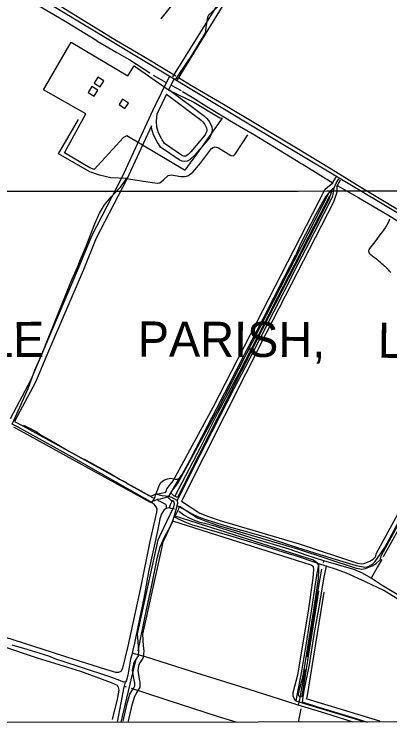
# Model space of a CAD drawing. Extents: x 3297753 to 3335611, y 652252 to 677623.
# Drawn here: x 3304191 to 3306335, y 657631 to 661672 of the extents above; entities that cross this region are included whole.
import ezdxf

# ---------------------------------------------------------------- set-up
doc = ezdxf.new("R2010")
doc.units = 0
for name, color, linetype in [('V-BLDG-OTLN', 7, 'Continuous'), ('V-DTCH-CNTR', 7, 'Continuous'), ('V-GRID-FRAM', 7, 'Continuous'), ('V-GRID-MAJR', 7, 'Continuous'), ('V-ROAD-CNTR', 7, 'Continuous'), ('V-SITE-OTLN', 7, 'Continuous'), ('V-TOPO-GNAM-IDEN', 7, 'Continuous'), ('V-TOPO-SHOR', 7, 'Continuous')]:
    doc.layers.add(name, color=color, linetype=linetype)

msp = doc.modelspace()

# ---------------------------------------------------------------- linework, layer by layer
at = {"layer": 'V-BLDG-OTLN'}
for points in [[(3304702.642557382, 661292.1733888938), (3304668.524625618, 661313.0513471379), (3304647.645667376, 661278.932415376), (3304681.7645991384, 661258.0544571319)], [(3304669.1466243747, 661239.222494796), (3304635.0286926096, 661260.1004530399), (3304614.1497343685, 661225.9815212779), (3304648.26866613, 661205.1035630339)], [(3304789.847382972, 661156.9706592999), (3304822.807317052, 661135.0497031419), (3304843.110276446, 661165.5766420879), (3304810.1513423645, 661187.4975982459)]]:
    msp.add_lwpolyline(points, close=True, dxfattribs=at)
at = {"layer": 'V-DTCH-CNTR'}
msp.add_line((3305073.221, 658920.724), (3305134.2120000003, 659026.728), dxfattribs=at)
for points in [[(3305423.113, 661815.8520000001), (3305349.649, 661712.948), (3305343.518, 661706.032), (3305301.202, 661666.563), (3305295.754, 661659.653), (3305293.725, 661655.5160000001), (3305285.223, 661595.68), (3305283.9930000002, 661575.745), (3305281.9960000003, 661566.799), (3305279.974, 661561.2880000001), (3305202.544, 661437.054), (3305138.64, 661342.465), (3305126.401, 661324.512), (3305108.358, 661295.574)], [(3304179.6950000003, 659334.229), (3304205.6, 659393.158), (3304271.105, 659538.128), (3304308.645, 659642.156), (3304351.501, 659736.735), (3304437.605, 659950.866), (3304487.22, 660078.128), (3304514.002, 660143.289), (3304552.812, 660228.562), (3304569.128, 660273.587), (3304598.267, 660339.4940000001), (3304651.148, 660476.071), (3304677.8710000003, 660537.331), (3304706.715, 660584.502), (3304744.9220000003, 660631.531), (3304798.866, 660686.118), (3304822.808, 660719.314), (3304832.417, 660734.778), (3304743.474, 660738.512), (3304678.129, 660753.585), (3304623.017, 660773.965), (3304444.253, 660875.132), (3304558.958, 661070.859)], [(3304832.417, 660734.778), (3304978.071, 660712.982), (3305010.791, 660708.566), (3305022.537, 660710.725), (3305043.879, 660727.567), (3305069.245, 660752.154), (3305088.8200000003, 660755.75), (3305142.556, 660747.103), (3305163.617, 660745.993), (3305182.434, 660751.165), (3305211.631, 660771.006), (3305255.39, 660823.412), (3305318.37, 660906.743), (3305327.8340000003, 660912.8420000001), (3305338.029, 660915.805), (3305356.666, 660909.2660000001), (3305427.826, 660866.7760000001), (3305443.411, 660864.9720000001), (3305452.914, 660873.412), (3305524.125, 660983.9400000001)], [(3305789.687, 660203.947), (3305856.503, 660332.482), (3305959.018, 660533.552), (3306009.075, 660635.027), (3306017.42, 660682.139), (3306028.717, 660709.033), (3306043.473, 660732.528)], [(3306017.42, 660682.139), (3305992.304, 660660.297), (3305968.6040000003, 660630.296), (3305910.791, 660527.025), (3305824.7770000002, 660361.596), (3305799.005, 660300.613)], [(3304977.421, 658885.529), (3304995.911, 658919.591), (3305000.711, 658933.821), (3305009.0100000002, 658958.421), (3305018.011, 658984.826), (3305028.415, 659001.056), (3305045.026, 659014.8520000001), (3305066.233, 659023.107), (3305085.003, 659025.155), (3305109.1380000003, 659020.875), (3305123.188, 659020.656), (3305134.2120000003, 659026.728), (3305149.359, 659046.79), (3305195.179, 659131.172), (3305296.602, 659326.326), (3305417.369, 659560.214), (3305505.9220000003, 659731.367), (3305616.186, 659942.78), (3305730.551, 660166.618), (3305799.005, 660300.613)], [(3305789.687, 660203.947), (3305670.52, 659972.378), (3305554.56, 659746.221), (3305444.296, 659534.81), (3305320.248, 659290.824), (3305217.181, 659090.23), (3305121.2830000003, 658898.894), (3305091.88, 658915.747), (3305073.221, 658920.724), (3305035.804, 658924.432), (3305000.711, 658933.821)], [(3305767.161, 658643.5920000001), (3305911.0700000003, 658597.936), (3306067.5330000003, 658550.312), (3306142.414, 658527.573), (3306192.281, 658518.529), (3306208.607, 658520.9720000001), (3306237.093, 658534.7170000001), (3306252.228, 658550.791), (3306306.063, 658630.512), (3306401.893, 658807.17), (3306445.786, 658892.838), (3306527.127, 659044.851), (3306615.563, 659207.618), (3306704.731, 659371.97), (3306776.847, 659506.13), (3306853.205, 659641.98), (3306931.707, 659784.531), (3306952.404, 659823.425), (3306988.1380000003, 659894.789), (3307028.08, 659969.017), (3307068.991, 660037.025), (3307087.183, 660068.421), (3307100.9, 660100.531)], [(3304135.978, 658121.231), (3304407.856, 658033.444), (3304490.202, 658007.172), (3304711.603, 657936.567), (3304769.898, 657920.042), (3304787.85, 657919.762), (3304801.205, 657925.019), (3304810.839, 657942.044), (3304842.464, 658067.2440000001), (3304914.034, 658400.2710000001), (3304967.357, 658664.881), (3305005.872, 658831.353), (3305006.935, 658849.2930000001), (3305001.666, 658861.866), (3304990.203, 658877.66), (3304977.421, 658885.529), (3304936.846, 658910.504), (3304768.9, 659004.474), (3304505.804, 659154.583), (3304214.781, 659316.057), (3304179.6950000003, 659334.229)], [(3305121.2830000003, 658898.894), (3305122.563, 658880.917), (3305120.3510000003, 658869.186), (3305118.307, 658858.341), (3305108.416, 658824.926), (3305102.437, 658806.074), (3305096.097, 658786.084), (3305079.072, 658745.753), (3305048.544, 658690.799), (3305023.434, 658632.638), (3305005.235, 658567.341), (3304973.061, 658407.018), (3304939.363, 658249.057), (3304896.308, 658042.062)], [(3305120.3510000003, 658869.186), (3305162.937, 658846.66), (3305207.074, 658823.329), (3305246.588, 658803.973), (3305290.053, 658787.679), (3305346.788, 658771.179), (3305412.826, 658750.627), (3305530.992, 658718.332), (3305629.679, 658688.681), (3305767.161, 658643.5920000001)], [(3305756.233, 658593.797), (3305604.75, 658642.228), (3305421.364, 658697.406), (3305205.304, 658760.117), (3305167.291, 658775.547), (3305130.0810000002, 658792.525), (3305102.437, 658806.074)], [(3306939.259282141, 657635.7638732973), (3306942.082, 657650.837), (3306967.7600000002, 657796.877), (3306987.122, 657932.185), (3307002.179, 658098.916), (3306972.481, 658112.55), (3306801.8310000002, 658164.432), (3306606.216, 658228.371), (3306478.931, 658279.605), (3306411.812, 658317.028), (3306301.224, 658384.383), (3306196.6040000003, 658435.126), (3306088.4960000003, 658484.985), (3306031.668, 658504.754), (3305972.481, 658523.9670000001), (3305930.9250000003, 658537.455), (3305920.46, 658540.85), (3305802.5130000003, 658580.26), (3305756.233, 658593.797)], [(3305930.9250000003, 658537.455), (3305918.8540000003, 658484.373), (3305892.234, 658304.72), (3305857.426, 658085.768), (3305830.2090000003, 657926.014), (3305798.626, 657755.584)], [(3305972.481, 658523.9670000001), (3305957.486, 658451.2710000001), (3305932.291, 658302.1190000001), (3305901.798, 658134.455), (3305875.748, 657961.85), (3305843.852, 657814.84), (3305834.4620000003, 657750.515), (3305922.784, 657722.322), (3306117.457, 657663.741), (3306208.425900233, 657635.0197995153)], [(3304752.893, 657648.709), (3304780.469, 657764.605), (3304789.874, 657816.7660000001), (3304786.984, 657831.644), (3304780.154, 657844.2440000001), (3304747.603, 657859.585), (3304571.389, 657924.017), (3304324.304, 657999.707), (3304106.819, 658071.031), (3303914.5130000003, 658129.5650000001)], [(3304801.931313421, 657633.5878236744), (3304859.512, 657876.571), (3304887.881, 657993.236)], [(3305813.339305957, 657634.6175551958), (3305829.275, 657710.112)]]:
    msp.add_lwpolyline(points, dxfattribs=at)
at = {"layer": 'V-GRID-FRAM'}
msp.add_lwpolyline([(3301859.642, 675814.899), (3333399.089, 675847.01), (3333425.538, 657662.73), (3301870.221, 657630.603), (3301859.642, 675814.899)], dxfattribs=at)
at = {"layer": 'V-GRID-MAJR'}
msp.add_spline([(3301868.458, 660661.303), (3307127.238, 660664.745), (3312386.018, 660668.952), (3317644.7970000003, 660673.924), (3322903.575, 660679.66), (3328162.353, 660686.162), (3333421.129, 660693.428), (3333421.13, 660693.428)], degree=3, dxfattribs=at)
at = {"layer": 'V-ROAD-CNTR'}
for points in [[(3305097.1237684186, 661314.57534409), (3305376.414209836, 661765.6834418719), (3305777.565407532, 662402.767167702), (3306011.132940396, 662803.561366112)], [(3305122.631717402, 661298.783375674), (3305401.86215894, 661749.7954736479), (3305803.2253562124, 662387.217198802), (3306037.052888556, 662788.4553963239)], [(3303809.973342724, 662082.8578075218), (3305529.669903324, 661047.4108784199), (3307246.2824700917, 660021.3429305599), (3307348.921264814, 659974.77802369)], [(3305077.3818079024, 661318.2113368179), (3304981.0280006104, 661121.0727310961), (3304807.4963476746, 660744.8994834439), (3304632.4076978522, 660406.5661601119), (3304557.4648477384, 660221.6495299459), (3304360.5352415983, 659761.8474495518), (3304286.227390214, 659586.3768004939), (3304167.84462698, 659364.0932450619)], [(3305104.333753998, 661305.0373631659), (3305074.3278140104, 661243.6444859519)], [(3305074.3278140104, 661243.6444859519), (3305278.0054066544, 661090.7757916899), (3305291.2463801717, 661077.014819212), (3305305.23735219, 661058.5978560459), (3305311.9603387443, 661045.622881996), (3305319.4253238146, 661032.0039092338), (3305320.3643219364, 661012.4989482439), (3305319.876322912, 660998.6659759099), (3305313.598335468, 660982.2310087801), (3305306.9103488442, 660967.6490379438), (3305221.358519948, 660865.84124156), (3305204.060554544, 660850.417272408), (3305194.24257418, 660841.227290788), (3305179.2596041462, 660834.323304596), (3305163.4556357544, 660831.8253095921), (3305150.214662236, 660833.9573053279), (3305132.2946980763, 660840.680291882), (3305027.131908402, 660913.3611465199), (3305014.524933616, 660933.078107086), (3305008.315946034, 660942.0960890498), (3305006.168950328, 660948.2360767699), (3304987.2809881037, 660983.2790066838), (3304975.360011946, 661022.0769290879), (3304974.709013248, 661035.7559017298)], [(3305060.9138408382, 661216.201540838), (3305258.063446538, 661068.231836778), (3305268.416425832, 661057.4748582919), (3305279.78740309, 661042.5038882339), (3305285.4863916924, 661031.508910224), (3305289.793383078, 661023.6519259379), (3305290.338381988, 661012.3069486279), (3305290.0703825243, 661004.7099638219), (3305285.92239082, 660993.8489855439), (3305281.3324, 660983.8430055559), (3305199.7805631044, 660886.795199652), (3305183.824595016, 660872.567228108), (3305177.2826081, 660866.4432403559), (3305170.4756217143, 660863.3072466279), (3305163.499635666, 660862.205248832), (3305157.944646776, 660863.0992470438), (3305146.30267006, 660867.4662383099), (3305049.155864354, 660934.607104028), (3305039.5248836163, 660949.6700739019), (3305035.305892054, 660955.79606165), (3305033.70289526, 660960.3800524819), (3305015.0909324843, 660994.9129834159), (3305005.145952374, 661027.2749186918), (3305003.4599557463, 661062.7938476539), (3305006.7859490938, 661105.4557623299)], [(3305060.9138408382, 661216.201540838), (3305006.7859490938, 661105.4557623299)], [(3304974.709013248, 661035.7559017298), (3304834.4522937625, 660731.7155098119), (3304659.689643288, 660394.0101852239), (3304585.1567923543, 660210.1095530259), (3304388.1371863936, 659750.0934730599), (3304313.333336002, 659573.450826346), (3304194.091574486, 659349.560274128)], [(3305057.130848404, 658947.0670791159), (3305063.460835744, 658964.5110442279), (3305097.8477669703, 659009.9199534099), (3305327.52230762, 659430.4581123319), (3305965.603031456, 660674.628623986), (3305991.5759795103, 660694.5395841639), (3306006.40594985, 660705.6995618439), (3306028.9489047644, 660742.7574877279)], [(3306032.2098982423, 660690.3935924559), (3306054.5788535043, 660727.1655189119)], [(3306032.2098982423, 660690.3935924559), (3306032.8698969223, 660657.5536581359), (3306012.9799367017, 660600.6417719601), (3305633.669695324, 659860.8602515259), (3305150.066662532, 658901.6391699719), (3305147.184668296, 658894.068185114)], [(3305123.6597153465, 658915.9011414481), (3305103.0107566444, 658925.5061222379), (3305086.8757889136, 658941.0890910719), (3305090.1147824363, 658950.01507322), (3305123.109716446, 658993.5839860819), (3305354.0382545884, 659416.4201404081), (3305989.214984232, 660654.9286633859), (3306004.184954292, 660666.4046404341)], [(3306004.184954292, 660666.4046404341), (3305985.341991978, 660612.4897482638), (3305606.927748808, 659874.456224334), (3305123.6597153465, 658915.9011414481)], [(3306250.755, 660280.698), (3306245.062, 660284.866), (3306239.524, 660289.238), (3306234.148, 660293.807), (3306228.9420000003, 660298.571), (3306223.912, 660303.517), (3306219.0640000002, 660308.643), (3306218.0160000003, 660310.851), (3306217.174, 660313.149), (3306216.554, 660315.512), (3306216.1520000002, 660317.924), (3306215.978, 660320.362), (3306216.031, 660322.807), (3306216.312, 660325.236), (3306216.816, 660327.628), (3306217.541, 660329.963), (3306218.4790000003, 660332.219), (3306219.6210000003, 660334.38), (3306220.963, 660336.426), (3306236.27, 660355.53), (3306251.365, 660374.802), (3306266.248, 660394.237), (3306280.916, 660413.834), (3306295.369, 660433.593), (3306309.6, 660453.51), (3306312.916, 660458.26), (3306316.062, 660463.122), (3306319.029, 660468.094), (3306321.819, 660473.171), (3306324.424, 660478.344), (3306326.842, 660483.608), (3306329.073, 660488.953), (3306331.108, 660494.3740000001), (3306332.952, 660499.867), (3306334.594, 660505.419)], [(3306340.361, 660198.886), (3306333.666, 660206.497), (3306326.824, 660213.9720000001), (3306319.83, 660221.308), (3306312.6950000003, 660228.507), (3306305.416, 660235.56), (3306298, 660242.468), (3306290.447, 660249.226), (3306282.7630000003, 660255.833), (3306274.948, 660262.286), (3306267.006, 660268.584), (3306258.941, 660274.7220000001), (3306250.755, 660280.698)], [(3305147.184668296, 658894.068185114), (3305251.1674603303, 658826.0583211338), (3305294.8653729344, 658809.1693549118), (3305371.998218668, 658783.3984064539), (3305817.09132848, 658651.016671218), (3306150.414661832, 658542.059889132), (3306174.851612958, 658537.4008984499), (3306187.89558687, 658540.1798928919), (3306220.653521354, 658552.2178688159), (3306239.28548409, 658563.5458461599), (3306253.33545599, 658576.6098200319), (3306259.132444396, 658597.7307777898), (3306705.18955228, 659411.016151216), (3306921.733119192, 659811.735349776), (3306931.383099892, 659838.6432959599), (3306939.627083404, 659858.65825593), (3306951.858058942, 659901.9921692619), (3306967.2210282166, 659929.0851150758), (3306983.57399551, 659956.08306108), (3307094.05877454, 660101.1087710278)], [(3305134.4186938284, 658866.571240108), (3305237.3974878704, 658799.218374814), (3305284.699393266, 658780.9354113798), (3305362.966236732, 658754.7864636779), (3305808.1533463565, 658622.376728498), (3306142.914676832, 658512.9499473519), (3306175.181612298, 658506.7969596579), (3306196.237570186, 658511.2839506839), (3306233.7434951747, 658525.06592312), (3306257.4794477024, 658539.4978942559), (3306280.0074026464, 658560.44585236), (3306287.1303884, 658586.3928004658), (3306731.5374995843, 659396.672179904), (3306949.2050642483, 659799.4713743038), (3306959.3870438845, 659827.861317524), (3306968.0270266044, 659848.83827557), (3306979.74400317, 659890.3501925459), (3306985.16399233, 659899.9051734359)], [(3304194.091574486, 659349.560274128), (3304239.837482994, 659324.2323247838), (3304969.91802283, 658922.4591283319), (3304979.81800303, 658926.2051208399), (3305001.813959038, 658936.1751009), (3305021.6169194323, 658937.8570975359), (3305057.130848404, 658947.0670791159)], [(3304187.4495877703, 659318.9473353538), (3304225.33951199, 659297.968377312), (3304967.5840274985, 658889.501194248), (3304991.3299800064, 658898.48517628), (3305009.4959436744, 658906.719159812), (3305026.6889092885, 658908.1791568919), (3305066.953828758, 658918.6211360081)], [(3304812.4973376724, 657639.9296933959), (3304835.704291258, 657741.7624897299), (3304852.1032584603, 657795.001383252), (3304862.981236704, 657812.150348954), (3304873.6602153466, 657829.6883138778), (3304880.28820209, 657842.5042882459), (3304880.5992014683, 657858.611256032), (3304876.637209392, 657872.748227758), (3304867.531227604, 657931.2791106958), (3304876.4182098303, 657974.5470241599), (3304900.5521615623, 658012.3969484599), (3304903.370155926, 658041.0758911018), (3304900.2371621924, 658067.2718387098), (3304895.740171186, 658138.509696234), (3305008.049946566, 658648.0716771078), (3305013.9139348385, 658674.8706235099), (3305023.141916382, 658695.0665831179), (3305102.5687575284, 658861.9912492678), (3305106.775749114, 658880.191212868), (3305103.2177562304, 658892.324188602), (3305085.79279108, 658900.428172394), (3305066.953828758, 658918.6211360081)], [(3305110.3057420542, 658808.4293563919), (3305131.0627005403, 658852.0512691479), (3305134.4186938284, 658866.571240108)], [(3304841.747279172, 657633.263706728), (3304864.7042332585, 657734.00250525), (3304879.591203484, 657782.3274085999), (3304888.4611857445, 657796.31238063), (3304899.82816301, 657814.978343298), (3304910.1481423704, 657834.934303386), (3304910.6791413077, 657862.4512483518), (3304906.0051506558, 657879.1242150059), (3304898.007166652, 657930.5431121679), (3304904.690153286, 657963.0870470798), (3304929.7061032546, 658002.3189686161), (3304933.5460955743, 658041.393890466), (3304930.125102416, 658069.9998332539), (3304925.9461107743, 658136.1817008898), (3305037.3518879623, 658641.637689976), (3305042.5338775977, 658665.322642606), (3305050.3318620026, 658682.3866084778), (3305097.295768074, 658781.086411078)], [(3305812.030338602, 657750.4284723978), (3305796.7983690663, 657756.598460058), (3305783.794395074, 657780.3254126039), (3305784.21639423, 657804.0873650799), (3305811.015340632, 657904.4141644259), (3305870.6322213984, 658266.9944392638), (3305898.132166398, 658454.8940634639), (3305900.707161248, 658505.3839624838), (3305900.07616251, 658519.6159340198), (3305899.34116398, 658520.7869316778), (3305894.1091744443, 658523.459926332), (3305885.3201920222, 658530.6379119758), (3305097.295768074, 658781.086411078)], [(3305928.114106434, 658381.0812110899), (3305832.1042984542, 657783.3054066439), (3305830.280302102, 657779.014415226), (3305828.5783055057, 657778.0814170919), (3305818.048326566, 657780.246412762), (3305818.048326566, 657780.246412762), (3305813.9303348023, 657787.7573977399), (3305814.14633437, 657799.8873734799), (3305840.379281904, 657898.0941770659), (3305900.278162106, 658262.3884484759), (3305928.020106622, 658451.9520693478), (3305930.74110118, 658505.283962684), (3305929.69610327, 658528.849915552), (3305920.359121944, 658543.7388857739), (3305910.605141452, 658548.7198758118), (3305899.8621629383, 658557.493858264), (3305110.3057420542, 658808.4293563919)], [(3305957.734047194, 658376.3232206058), (3305861.144240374, 657774.933423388), (3305858.089246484, 657767.751437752)], [(3306277.6514073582, 657639.8646935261), (3305858.089246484, 657767.751437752)], [(3306183.042596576, 657637.3406985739), (3305812.030338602, 657750.4284723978)]]:
    msp.add_lwpolyline(points, dxfattribs=at)
at = {"layer": 'V-SITE-OTLN'}
msp.add_lwpolyline([(3305378.754, 661078.605), (3305262.786, 660915.8200000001), (3305165.25, 660781.79), (3305162.487, 660781.835), (3304833.609, 660979.24), (3304815.4590000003, 660968.457), (3304648.005, 660785.731), (3304623.265, 660795.801), (3304477.982, 660881.063), (3304600.432, 661104.608), (3304359.126, 661241.165), (3304516.904, 661512.566), (3304840.3340000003, 661320.779), (3304875.8140000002, 661378.317), (3305078.312, 661236.833), (3305216.9620000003, 661169.657), (3305364.969, 661081.587)], close=True, dxfattribs=at)
at = {"layer": 'V-TOPO-SHOR'}
for p, q in [((3304985.396, 661325.385), (3305058.899, 661282.856)), ((3305087.534, 661266.794), (3305144.829, 661236.231)), ((3305956.171, 658545.491), (3305958.327, 658554.285)), ((3304832.146, 657834.051), (3304820.182, 657838.5970000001))]:
    msp.add_line(p, q, dxfattribs=at)
for points in [[(3305029.348, 661645.3640000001), (3305172.272, 661826.291), (3305361.311, 662064.156), (3305412.1380000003, 662128.617)], [(3304663.676, 661520.909), (3304492.613, 661624.962), (3304256.261, 661764.927), (3303976.326, 661937.0920000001), (3303914.1350000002, 661973.03)], [(3304346.443, 661785.478), (3304420.298, 661740.344), (3304608.443, 661624.053), (3304766.2600000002, 661527.6680000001)], [(3304663.676, 661520.909), (3304776.609, 661453.563), (3304851.6720000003, 661411.012), (3304966.0670000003, 661337.3960000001)], [(3304766.2600000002, 661527.6680000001), (3304920.987, 661437.027), (3305070.274, 661348.034), (3305114.336, 661320.019)], [(3305129.813, 661311.188), (3305204.059, 661266.308), (3305386.628, 661158.835), (3305590.0640000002, 661037.768), (3305802.767, 660910.306)], [(3305151.794, 661232.2170000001), (3305207.492, 661199.339), (3305291.738, 661144.931), (3305441.793, 661055.145), (3305562.469, 660983.774), (3305802.9930000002, 660837.922)], [(3305802.767, 660910.306), (3306000.0270000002, 660790.122), (3306169.669, 660685.27), (3306564.759, 660448.003), (3306752.177, 660335.498), (3306872.473, 660263.865), (3306886.79, 660254.547), (3306898.63, 660249.835), (3306916.218, 660248.415), (3306932.2600000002, 660246.558), (3306962.937, 660237.733), (3307020.1580000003, 660202.022)], [(3305802.9930000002, 660837.922), (3305829.803, 660820.416), (3305840.123, 660814.177), (3306012.528, 660708.238)], [(3306038.72, 660693.04), (3306158.1550000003, 660624.111), (3306322.853, 660528.078), (3306444.023, 660453.35)], [(3305991.171, 660633.587), (3305869.0840000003, 660398.659), (3305789.965, 660241.432)], [(3305789.965, 660241.432), (3305695.776, 660059.436), (3305583.035, 659839.4770000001), (3305472.722, 659624.943), (3305352.042, 659396.519), (3305253.705, 659198.973), (3305107.254, 658920.205)], [(3307109.778, 660058.121), (3307037.816, 659935.868), (3306928.791, 659736.469), (3306832.92, 659553.449), (3306722.053, 659350.486), (3306619.4790000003, 659169.996), (3306533.731, 659013.406), (3306439.29, 658834.72), (3306343.208, 658658.715), (3306297.429, 658576.942)], [(3304244.747, 659328.724), (3304286.58, 659307.7710000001), (3304316.775, 659291.686), (3304346.117, 659270.927), (3304370.107, 659257.282), (3304404.17, 659238.792), (3304497.784, 659184.24), (3304551.9560000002, 659153.725), (3304576.714, 659139.284), (3304595.336, 659131.9670000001), (3304630.179, 659113.465), (3304650.315, 659103.002), (3304737.781, 659054.79), (3304792.673, 659020.361), (3304820.577, 659007.434), (3304841.444, 658993.835), (3304874.702, 658973.797), (3304938.935, 658937.661), (3304983.852, 658914.317)], [(3305008.623, 658900.657), (3305030.329, 658890.9500000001), (3305048.147, 658882.082), (3305054.332, 658878.082), (3305058.893, 658870.203), (3305058.594, 658853.824)], [(3305095.231, 658900.094), (3305080.765, 658873.775), (3305075.0330000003, 658856.691)], [(3305106.912, 658848.384), (3305086.6920000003, 658853.383), (3305075.0330000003, 658856.691), (3305058.594, 658853.824), (3305047.518, 658844.628), (3305032.3340000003, 658822.225), (3305022.5160000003, 658793.492), (3305010.6380000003, 658732.783), (3304958.461, 658491.5750000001), (3304938.825, 658384.143), (3304930.36, 658342.116), (3304896.5640000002, 658177.914), (3304877.159, 658085.312), (3304868.72, 658044.8470000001), (3304864.603, 658028.506), (3304862.06, 658018.408), (3304854.656, 657994.321), (3304839.96, 657903.205), (3304833.252, 657873.645), (3304826.848, 657863.595), (3304815.13, 657862.997), (3304794.1890000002, 657871.912), (3304742.954, 657890.67), (3304568.97, 657948.042), (3304477.333, 657979.1410000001), (3304429.9420000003, 657993.936), (3304389.596, 658010.181), (3304266.055, 658048.0260000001), (3304179.795, 658073.577)], [(3305760.71, 658620.339), (3305549.358, 658684.54), (3305371.448, 658740.411), (3305331.0700000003, 658754.3150000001), (3305284.4080000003, 658765.975), (3305253.2970000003, 658773.4890000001), (3305226.112, 658782.502), (3305195.867, 658795.466), (3305158.696, 658814.785), (3305130.145, 658836.309)], [(3307477.3539343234, 657636.3117165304), (3307416.4930000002, 657788.3150000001), (3307350.06, 657961.772), (3307332.392, 658017.777), (3307323.389, 658031.933), (3307290.881, 658049.67), (3307178.12, 658078.252), (3307029.3680000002, 658122.718), (3306982.5810000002, 658136.704), (3306760.568, 658206.84), (3306528.378, 658278.225), (3306494.799, 658292.813), (3306390.001, 658354.773), (3306290.728, 658414.562), (3306228.0670000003, 658455.232), (3306180.019, 658484.198), (3306129.075, 658505.672), (3305958.327, 658554.285), (3305864.281, 658585.72), (3305760.71, 658620.339)], [(3306289.2660000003, 658562.358), (3306265.503, 658519.912), (3306228.0670000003, 658455.232)], [(3305863.282, 658006.734), (3305883.768, 658129.389), (3305910.66, 658298.2440000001), (3305937.563, 658453.845), (3305946.867, 658507.542)], [(3305752.565, 657749.968), (3305485.346, 657836.121), (3305204.088, 657923.2760000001), (3304940.721, 658006.246), (3304864.603, 658028.506)], [(3305852.2660000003, 657934.014), (3305829.232, 657818.299), (3305819.645, 657761.085), (3305816.262, 657748.895), (3305812.663, 657731.919)], [(3304780.5959846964, 657633.566101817), (3304802.358, 657745.309), (3304819.3850000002, 657835.605), (3304820.182, 657838.5970000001), (3304826.848, 657863.595)], [(3305457.700188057, 657634.2554730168), (3305358.052, 657665.0970000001), (3305135.078, 657736.584), (3304860.61, 657825.877)], [(3306126.3056257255, 657634.9361914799), (3305963.419, 657686.65), (3305812.663, 657731.919), (3305752.565, 657749.968)]]:
    msp.add_lwpolyline(points, dxfattribs=at)

# ---------------------------------------------------------------- texts
at = {"layer": 'V-TOPO-GNAM-IDEN'}
for s, height, rotation, p in [('IBERVILLE', 199.99959800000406, 0.281836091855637, (3303010.9872179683, 659711.3750010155)), ('PARISH,', 199.999598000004, 359.78182986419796, (3304896.1865632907, 659719.9911589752)), ('LA.', 199.99959800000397, 359.2818299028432, (3306265.6296638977, 659713.041480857))]:
    msp.add_text(s, height=height, rotation=rotation, dxfattribs=at).set_placement(p)

doc.saveas('drawing.dxf')
